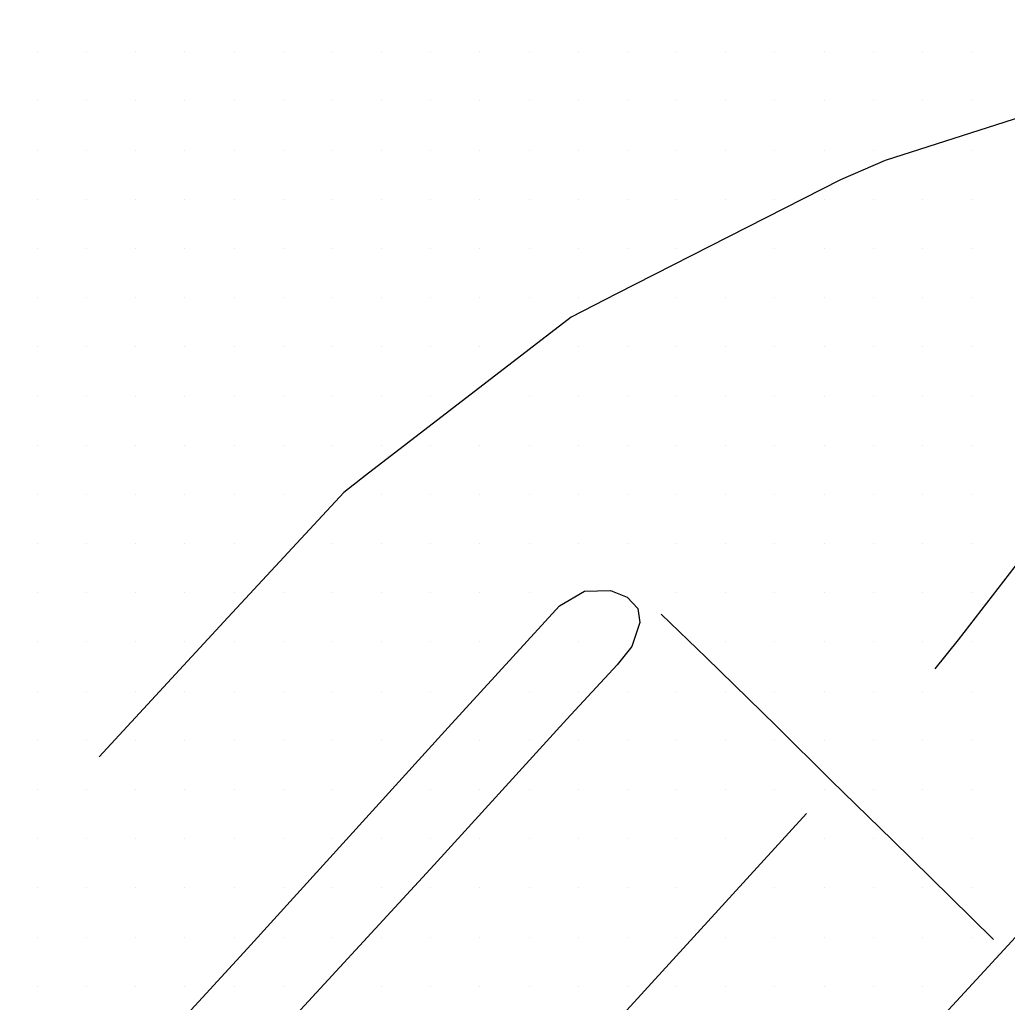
# Model space of a CAD drawing. Extents: x 1762120 to 1766775, y 709485 to 712965.
# Drawn here: x 1766140.4 to 1766190.6, y 709982.9 to 710032.9 of the extents above; entities that cross this region are included whole.
import ezdxf

# ---------------------------------------------------------------- set-up
doc = ezdxf.new("R2010")
doc.units = 0
doc.layers.add('Exist DTM Scan Elevation Point', color=7, linetype='Continuous')
doc.layers.add('Exist Roads EOT', color=7, linetype='Continuous')

msp = doc.modelspace()

# ---------------------------------------------------------------- linework, layer by layer
at = {"layer": 'Exist DTM Scan Elevation Point'}
for p, q in [((1766141.25, 710031.25), (1766141.25, 710031.25)), ((1766143.75, 710031.25), (1766143.75, 710031.25)), ((1766146.25, 710031.25), (1766146.25, 710031.25)), ((1766148.75, 710031.25), (1766148.75, 710031.25)), ((1766151.25, 710031.25), (1766151.25, 710031.25)), ((1766153.75, 710031.25), (1766153.75, 710031.25)), ((1766156.25, 710031.25), (1766156.25, 710031.25)), ((1766158.75, 710031.25), (1766158.75, 710031.25)), ((1766161.25, 710031.25), (1766161.25, 710031.25)), ((1766163.75, 710031.25), (1766163.75, 710031.25)), ((1766166.25, 710031.25), (1766166.25, 710031.25)), ((1766168.75, 710031.25), (1766168.75, 710031.25)), ((1766171.25, 710031.25), (1766171.25, 710031.25)), ((1766173.75, 710031.25), (1766173.75, 710031.25)), ((1766176.25, 710031.25), (1766176.25, 710031.25)), ((1766178.75, 710031.25), (1766178.75, 710031.25)), ((1766181.25, 710031.25), (1766181.25, 710031.25)), ((1766183.75, 710031.25), (1766183.75, 710031.25)), ((1766186.25, 710031.25), (1766186.25, 710031.25)), ((1766188.75, 710031.25), (1766188.75, 710031.25)), ((1766141.25, 710028.75), (1766141.25, 710028.75)), ((1766143.75, 710028.75), (1766143.75, 710028.75)), ((1766146.25, 710028.75), (1766146.25, 710028.75)), ((1766148.75, 710028.75), (1766148.75, 710028.75)), ((1766151.25, 710028.75), (1766151.25, 710028.75)), ((1766153.75, 710028.75), (1766153.75, 710028.75)), ((1766156.25, 710028.75), (1766156.25, 710028.75)), ((1766158.75, 710028.75), (1766158.75, 710028.75)), ((1766161.25, 710028.75), (1766161.25, 710028.75)), ((1766163.75, 710028.75), (1766163.75, 710028.75)), ((1766166.25, 710028.75), (1766166.25, 710028.75)), ((1766168.75, 710028.75), (1766168.75, 710028.75)), ((1766171.25, 710028.75), (1766171.25, 710028.75)), ((1766173.75, 710028.75), (1766173.75, 710028.75)), ((1766176.25, 710028.75), (1766176.25, 710028.75)), ((1766178.75, 710028.75), (1766178.75, 710028.75)), ((1766181.25, 710028.75), (1766181.25, 710028.75)), ((1766183.75, 710028.75), (1766183.75, 710028.75)), ((1766186.25, 710028.75), (1766186.25, 710028.75)), ((1766188.75, 710028.75), (1766188.75, 710028.75)), ((1766141.25, 710026.25), (1766141.25, 710026.25)), ((1766143.75, 710026.25), (1766143.75, 710026.25)), ((1766146.25, 710026.25), (1766146.25, 710026.25)), ((1766148.75, 710026.25), (1766148.75, 710026.25)), ((1766151.25, 710026.25), (1766151.25, 710026.25)), ((1766153.75, 710026.25), (1766153.75, 710026.25)), ((1766156.25, 710026.25), (1766156.25, 710026.25)), ((1766158.75, 710026.25), (1766158.75, 710026.25)), ((1766161.25, 710026.25), (1766161.25, 710026.25)), ((1766163.75, 710026.25), (1766163.75, 710026.25)), ((1766166.25, 710026.25), (1766166.25, 710026.25)), ((1766168.75, 710026.25), (1766168.75, 710026.25)), ((1766171.25, 710026.25), (1766171.25, 710026.25)), ((1766173.75, 710026.25), (1766173.75, 710026.25)), ((1766176.25, 710026.25), (1766176.25, 710026.25)), ((1766178.75, 710026.25), (1766178.75, 710026.25)), ((1766181.25, 710026.25), (1766181.25, 710026.25)), ((1766183.75, 710026.25), (1766183.75, 710026.25)), ((1766188.75, 710026.25), (1766188.75, 710026.25)), ((1766141.25, 710023.75), (1766141.25, 710023.75)), ((1766143.75, 710023.75), (1766143.75, 710023.75)), ((1766146.25, 710023.75), (1766146.25, 710023.75)), ((1766148.75, 710023.75), (1766148.75, 710023.75)), ((1766151.25, 710023.75), (1766151.25, 710023.75)), ((1766153.75, 710023.75), (1766153.75, 710023.75)), ((1766156.25, 710023.75), (1766156.25, 710023.75)), ((1766158.75, 710023.75), (1766158.75, 710023.75)), ((1766161.25, 710023.75), (1766161.25, 710023.75)), ((1766163.75, 710023.75), (1766163.75, 710023.75)), ((1766166.25, 710023.75), (1766166.25, 710023.75)), ((1766168.75, 710023.75), (1766168.75, 710023.75)), ((1766171.25, 710023.75), (1766171.25, 710023.75)), ((1766173.75, 710023.75), (1766173.75, 710023.75)), ((1766176.25, 710023.75), (1766176.25, 710023.75)), ((1766178.75, 710023.75), (1766178.75, 710023.75)), ((1766181.25, 710023.75), (1766181.25, 710023.75)), ((1766183.75, 710023.75), (1766183.75, 710023.75)), ((1766186.25, 710023.75), (1766186.25, 710023.75)), ((1766188.75, 710023.75), (1766188.75, 710023.75)), ((1766141.25, 710021.25), (1766141.25, 710021.25)), ((1766143.75, 710021.25), (1766143.75, 710021.25)), ((1766146.25, 710021.25), (1766146.25, 710021.25)), ((1766148.75, 710021.25), (1766148.75, 710021.25)), ((1766151.25, 710021.25), (1766151.25, 710021.25)), ((1766153.75, 710021.25), (1766153.75, 710021.25)), ((1766156.25, 710021.25), (1766156.25, 710021.25)), ((1766158.75, 710021.25), (1766158.75, 710021.25)), ((1766161.25, 710021.25), (1766161.25, 710021.25)), ((1766163.75, 710021.25), (1766163.75, 710021.25)), ((1766166.25, 710021.25), (1766166.25, 710021.25)), ((1766168.75, 710021.25), (1766168.75, 710021.25)), ((1766171.25, 710021.25), (1766171.25, 710021.25)), ((1766173.75, 710021.25), (1766173.75, 710021.25)), ((1766178.75, 710021.25), (1766178.75, 710021.25)), ((1766181.25, 710021.25), (1766181.25, 710021.25)), ((1766183.75, 710021.25), (1766183.75, 710021.25)), ((1766186.25, 710021.25), (1766186.25, 710021.25)), ((1766188.75, 710021.25), (1766188.75, 710021.25)), ((1766141.25, 710018.75), (1766141.25, 710018.75)), ((1766143.75, 710018.75), (1766143.75, 710018.75)), ((1766146.25, 710018.75), (1766146.25, 710018.75)), ((1766148.75, 710018.75), (1766148.75, 710018.75)), ((1766151.25, 710018.75), (1766151.25, 710018.75)), ((1766153.75, 710018.75), (1766153.75, 710018.75)), ((1766156.25, 710018.75), (1766156.25, 710018.75)), ((1766158.75, 710018.75), (1766158.75, 710018.75)), ((1766161.25, 710018.75), (1766161.25, 710018.75)), ((1766163.75, 710018.75), (1766163.75, 710018.75)), ((1766166.25, 710018.75), (1766166.25, 710018.75)), ((1766168.75, 710018.75), (1766168.75, 710018.75)), ((1766173.75, 710018.75), (1766173.75, 710018.75)), ((1766176.25, 710018.75), (1766176.25, 710018.75)), ((1766178.75, 710018.75), (1766178.75, 710018.75)), ((1766181.25, 710018.75), (1766181.25, 710018.75)), ((1766183.75, 710018.75), (1766183.75, 710018.75)), ((1766186.25, 710018.75), (1766186.25, 710018.75)), ((1766188.75, 710018.75), (1766188.75, 710018.75)), ((1766141.25, 710016.25), (1766141.25, 710016.25)), ((1766143.75, 710016.25), (1766143.75, 710016.25)), ((1766146.25, 710016.25), (1766146.25, 710016.25)), ((1766148.75, 710016.25), (1766148.75, 710016.25)), ((1766151.25, 710016.25), (1766151.25, 710016.25)), ((1766153.75, 710016.25), (1766153.75, 710016.25)), ((1766156.25, 710016.25), (1766156.25, 710016.25)), ((1766158.75, 710016.25), (1766158.75, 710016.25)), ((1766161.25, 710016.25), (1766161.25, 710016.25)), ((1766163.75, 710016.25), (1766163.75, 710016.25)), ((1766168.75, 710016.25), (1766168.75, 710016.25)), ((1766171.25, 710016.25), (1766171.25, 710016.25)), ((1766173.75, 710016.25), (1766173.75, 710016.25)), ((1766176.25, 710016.25), (1766176.25, 710016.25)), ((1766178.75, 710016.25), (1766178.75, 710016.25)), ((1766181.25, 710016.25), (1766181.25, 710016.25)), ((1766183.75, 710016.25), (1766183.75, 710016.25)), ((1766186.25, 710016.25), (1766186.25, 710016.25)), ((1766188.75, 710016.25), (1766188.75, 710016.25)), ((1766141.25, 710013.75), (1766141.25, 710013.75)), ((1766143.75, 710013.75), (1766143.75, 710013.75)), ((1766146.25, 710013.75), (1766146.25, 710013.75)), ((1766148.75, 710013.75), (1766148.75, 710013.75)), ((1766151.25, 710013.75), (1766151.25, 710013.75)), ((1766153.75, 710013.75), (1766153.75, 710013.75)), ((1766156.25, 710013.75), (1766156.25, 710013.75)), ((1766158.75, 710013.75), (1766158.75, 710013.75)), ((1766161.25, 710013.75), (1766161.25, 710013.75)), ((1766166.25, 710013.75), (1766166.25, 710013.75)), ((1766168.75, 710013.75), (1766168.75, 710013.75)), ((1766171.25, 710013.75), (1766171.25, 710013.75)), ((1766173.75, 710013.75), (1766173.75, 710013.75)), ((1766176.25, 710013.75), (1766176.25, 710013.75)), ((1766178.75, 710013.75), (1766178.75, 710013.75)), ((1766181.25, 710013.75), (1766181.25, 710013.75)), ((1766183.75, 710013.75), (1766183.75, 710013.75)), ((1766186.25, 710013.75), (1766186.25, 710013.75)), ((1766188.75, 710013.75), (1766188.75, 710013.75)), ((1766141.25, 710011.25), (1766141.25, 710011.25)), ((1766143.75, 710011.25), (1766143.75, 710011.25)), ((1766146.25, 710011.25), (1766146.25, 710011.25)), ((1766148.75, 710011.25), (1766148.75, 710011.25)), ((1766151.25, 710011.25), (1766151.25, 710011.25)), ((1766153.75, 710011.25), (1766153.75, 710011.25)), ((1766156.25, 710011.25), (1766156.25, 710011.25)), ((1766158.75, 710011.25), (1766158.75, 710011.25)), ((1766161.25, 710011.25), (1766161.25, 710011.25)), ((1766163.75, 710011.25), (1766163.75, 710011.25)), ((1766166.25, 710011.25), (1766166.25, 710011.25)), ((1766168.75, 710011.25), (1766168.75, 710011.25)), ((1766171.25, 710011.25), (1766171.25, 710011.25)), ((1766173.75, 710011.25), (1766173.75, 710011.25)), ((1766176.25, 710011.25), (1766176.25, 710011.25)), ((1766178.75, 710011.25), (1766178.75, 710011.25)), ((1766181.25, 710011.25), (1766181.25, 710011.25)), ((1766183.75, 710011.25), (1766183.75, 710011.25)), ((1766186.25, 710011.25), (1766186.25, 710011.25)), ((1766188.75, 710011.25), (1766188.75, 710011.25)), ((1766141.25, 710008.75), (1766141.25, 710008.75)), ((1766143.75, 710008.75), (1766143.75, 710008.75)), ((1766146.25, 710008.75), (1766146.25, 710008.75)), ((1766148.75, 710008.75), (1766148.75, 710008.75)), ((1766151.25, 710008.75), (1766151.25, 710008.75)), ((1766153.75, 710008.75), (1766153.75, 710008.75)), ((1766158.75, 710008.75), (1766158.75, 710008.75)), ((1766161.25, 710008.75), (1766161.25, 710008.75)), ((1766163.75, 710008.75), (1766163.75, 710008.75)), ((1766166.25, 710008.75), (1766166.25, 710008.75)), ((1766168.75, 710008.75), (1766168.75, 710008.75)), ((1766171.25, 710008.75), (1766171.25, 710008.75)), ((1766173.75, 710008.75), (1766173.75, 710008.75)), ((1766176.25, 710008.75), (1766176.25, 710008.75)), ((1766178.75, 710008.75), (1766178.75, 710008.75)), ((1766181.25, 710008.75), (1766181.25, 710008.75)), ((1766183.75, 710008.75), (1766183.75, 710008.75)), ((1766186.25, 710008.75), (1766186.25, 710008.75)), ((1766188.75, 710008.75), (1766188.75, 710008.75)), ((1766141.25, 710006.25), (1766141.25, 710006.25)), ((1766143.75, 710006.25), (1766143.75, 710006.25)), ((1766146.25, 710006.25), (1766146.25, 710006.25)), ((1766148.75, 710006.25), (1766148.75, 710006.25)), ((1766151.25, 710006.25), (1766151.25, 710006.25)), ((1766156.25, 710006.25), (1766156.25, 710006.25)), ((1766158.75, 710006.25), (1766158.75, 710006.25)), ((1766161.25, 710006.25), (1766161.25, 710006.25)), ((1766163.75, 710006.25), (1766163.75, 710006.25)), ((1766166.25, 710006.25), (1766166.25, 710006.25)), ((1766168.75, 710006.25), (1766168.75, 710006.25)), ((1766171.25, 710006.25), (1766171.25, 710006.25)), ((1766173.75, 710006.25), (1766173.75, 710006.25)), ((1766176.25, 710006.25), (1766176.25, 710006.25)), ((1766178.75, 710006.25), (1766178.75, 710006.25)), ((1766181.25, 710006.25), (1766181.25, 710006.25)), ((1766183.75, 710006.25), (1766183.75, 710006.25)), ((1766186.25, 710006.25), (1766186.25, 710006.25)), ((1766188.75, 710006.25), (1766188.75, 710006.25)), ((1766141.25, 710003.75), (1766141.25, 710003.75)), ((1766143.75, 710003.75), (1766143.75, 710003.75)), ((1766146.25, 710003.75), (1766146.25, 710003.75)), ((1766148.75, 710003.75), (1766148.75, 710003.75)), ((1766151.25, 710003.75), (1766151.25, 710003.75)), ((1766153.75, 710003.75), (1766153.75, 710003.75)), ((1766156.25, 710003.75), (1766156.25, 710003.75)), ((1766158.75, 710003.75), (1766158.75, 710003.75)), ((1766161.25, 710003.75), (1766161.25, 710003.75)), ((1766163.75, 710003.75), (1766163.75, 710003.75)), ((1766166.25, 710003.75), (1766166.25, 710003.75)), ((1766173.75, 710003.75), (1766173.75, 710003.75)), ((1766176.25, 710003.75), (1766176.25, 710003.75)), ((1766178.75, 710003.75), (1766178.75, 710003.75)), ((1766181.25, 710003.75), (1766181.25, 710003.75)), ((1766183.75, 710003.75), (1766183.75, 710003.75)), ((1766186.25, 710003.75), (1766186.25, 710003.75)), ((1766188.75, 710003.75), (1766188.75, 710003.75)), ((1766141.25, 710001.25), (1766141.25, 710001.25)), ((1766143.75, 710001.25), (1766143.75, 710001.25)), ((1766146.25, 710001.25), (1766146.25, 710001.25)), ((1766148.75, 710001.25), (1766148.75, 710001.25)), ((1766151.25, 710001.25), (1766151.25, 710001.25)), ((1766153.75, 710001.25), (1766153.75, 710001.25)), ((1766156.25, 710001.25), (1766156.25, 710001.25)), ((1766158.75, 710001.25), (1766158.75, 710001.25)), ((1766161.25, 710001.25), (1766161.25, 710001.25)), ((1766163.75, 710001.25), (1766163.75, 710001.25)), ((1766168.75, 710001.25), (1766168.75, 710001.25)), ((1766176.25, 710001.25), (1766176.25, 710001.25)), ((1766178.75, 710001.25), (1766178.75, 710001.25)), ((1766181.25, 710001.25), (1766181.25, 710001.25)), ((1766183.75, 710001.25), (1766183.75, 710001.25)), ((1766186.25, 710001.25), (1766186.25, 710001.25)), ((1766188.75, 710001.25), (1766188.75, 710001.25)), ((1766141.25, 709998.75), (1766141.25, 709998.75)), ((1766143.75, 709998.75), (1766143.75, 709998.75)), ((1766146.25, 709998.75), (1766146.25, 709998.75)), ((1766148.75, 709998.75), (1766148.75, 709998.75)), ((1766151.25, 709998.75), (1766151.25, 709998.75)), ((1766153.75, 709998.75), (1766153.75, 709998.75)), ((1766156.25, 709998.75), (1766156.25, 709998.75)), ((1766158.75, 709998.75), (1766158.75, 709998.75)), ((1766161.25, 709998.75), (1766161.25, 709998.75)), ((1766166.25, 709998.75), (1766166.25, 709998.75)), ((1766168.75, 709998.75), (1766168.75, 709998.75)), ((1766171.25, 709998.75), (1766171.25, 709998.75)), ((1766173.75, 709998.75), (1766173.75, 709998.75)), ((1766176.25, 709998.75), (1766176.25, 709998.75)), ((1766178.75, 709998.75), (1766178.75, 709998.75)), ((1766181.25, 709998.75), (1766181.25, 709998.75)), ((1766183.75, 709998.75), (1766183.75, 709998.75)), ((1766186.25, 709998.75), (1766186.25, 709998.75)), ((1766188.75, 709998.75), (1766188.75, 709998.75)), ((1766141.25, 709996.25), (1766141.25, 709996.25)), ((1766143.75, 709996.25), (1766143.75, 709996.25)), ((1766146.25, 709996.25), (1766146.25, 709996.25)), ((1766148.75, 709996.25), (1766148.75, 709996.25)), ((1766151.25, 709996.25), (1766151.25, 709996.25)), ((1766153.75, 709996.25), (1766153.75, 709996.25)), ((1766156.25, 709996.25), (1766156.25, 709996.25)), ((1766158.75, 709996.25), (1766158.75, 709996.25)), ((1766163.75, 709996.25), (1766163.75, 709996.25)), ((1766166.25, 709996.25), (1766166.25, 709996.25)), ((1766168.75, 709996.25), (1766168.75, 709996.25)), ((1766171.25, 709996.25), (1766171.25, 709996.25)), ((1766173.75, 709996.25), (1766173.75, 709996.25)), ((1766176.25, 709996.25), (1766176.25, 709996.25)), ((1766178.75, 709996.25), (1766178.75, 709996.25)), ((1766181.25, 709996.25), (1766181.25, 709996.25)), ((1766183.75, 709996.25), (1766183.75, 709996.25)), ((1766186.25, 709996.25), (1766186.25, 709996.25)), ((1766188.75, 709996.25), (1766188.75, 709996.25)), ((1766141.25, 709993.75), (1766141.25, 709993.75)), ((1766143.75, 709993.75), (1766143.75, 709993.75)), ((1766146.25, 709993.75), (1766146.25, 709993.75)), ((1766148.75, 709993.75), (1766148.75, 709993.75)), ((1766151.25, 709993.75), (1766151.25, 709993.75)), ((1766153.75, 709993.75), (1766153.75, 709993.75)), ((1766156.25, 709993.75), (1766156.25, 709993.75)), ((1766161.25, 709993.75), (1766161.25, 709993.75)), ((1766163.75, 709993.75), (1766163.75, 709993.75)), ((1766166.25, 709993.75), (1766166.25, 709993.75)), ((1766168.75, 709993.75), (1766168.75, 709993.75)), ((1766171.25, 709993.75), (1766171.25, 709993.75)), ((1766173.75, 709993.75), (1766173.75, 709993.75)), ((1766176.25, 709993.75), (1766176.25, 709993.75)), ((1766178.75, 709993.75), (1766178.75, 709993.75)), ((1766181.25, 709993.75), (1766181.25, 709993.75)), ((1766183.75, 709993.75), (1766183.75, 709993.75)), ((1766186.25, 709993.75), (1766186.25, 709993.75)), ((1766188.75, 709993.75), (1766188.75, 709993.75)), ((1766141.25, 709991.25), (1766141.25, 709991.25)), ((1766143.75, 709991.25), (1766143.75, 709991.25)), ((1766146.25, 709991.25), (1766146.25, 709991.25)), ((1766148.75, 709991.25), (1766148.75, 709991.25)), ((1766151.25, 709991.25), (1766151.25, 709991.25)), ((1766153.75, 709991.25), (1766153.75, 709991.25)), ((1766156.25, 709991.25), (1766156.25, 709991.25)), ((1766158.75, 709991.25), (1766158.75, 709991.25)), ((1766161.25, 709991.25), (1766161.25, 709991.25)), ((1766163.75, 709991.25), (1766163.75, 709991.25)), ((1766166.25, 709991.25), (1766166.25, 709991.25)), ((1766168.75, 709991.25), (1766168.75, 709991.25)), ((1766171.25, 709991.25), (1766171.25, 709991.25)), ((1766173.75, 709991.25), (1766173.75, 709991.25)), ((1766176.25, 709991.25), (1766176.25, 709991.25)), ((1766181.25, 709991.25), (1766181.25, 709991.25)), ((1766183.75, 709991.25), (1766183.75, 709991.25)), ((1766186.25, 709991.25), (1766186.25, 709991.25)), ((1766188.75, 709991.25), (1766188.75, 709991.25)), ((1766141.25, 709988.75), (1766141.25, 709988.75)), ((1766143.75, 709988.75), (1766143.75, 709988.75)), ((1766146.25, 709988.75), (1766146.25, 709988.75)), ((1766148.75, 709988.75), (1766148.75, 709988.75)), ((1766151.25, 709988.75), (1766151.25, 709988.75)), ((1766153.75, 709988.75), (1766153.75, 709988.75)), ((1766156.25, 709988.75), (1766156.25, 709988.75)), ((1766158.75, 709988.75), (1766158.75, 709988.75)), ((1766161.25, 709988.75), (1766161.25, 709988.75)), ((1766163.75, 709988.75), (1766163.75, 709988.75)), ((1766166.25, 709988.75), (1766166.25, 709988.75)), ((1766168.75, 709988.75), (1766168.75, 709988.75)), ((1766171.25, 709988.75), (1766171.25, 709988.75)), ((1766173.75, 709988.75), (1766173.75, 709988.75)), ((1766178.75, 709988.75), (1766178.75, 709988.75)), ((1766181.25, 709988.75), (1766181.25, 709988.75)), ((1766183.75, 709988.75), (1766183.75, 709988.75)), ((1766186.25, 709988.75), (1766186.25, 709988.75)), ((1766188.75, 709988.75), (1766188.75, 709988.75)), ((1766141.25, 709986.25), (1766141.25, 709986.25)), ((1766143.75, 709986.25), (1766143.75, 709986.25)), ((1766146.25, 709986.25), (1766146.25, 709986.25)), ((1766148.75, 709986.25), (1766148.75, 709986.25)), ((1766151.25, 709986.25), (1766151.25, 709986.25)), ((1766153.75, 709986.25), (1766153.75, 709986.25)), ((1766156.25, 709986.25), (1766156.25, 709986.25)), ((1766158.75, 709986.25), (1766158.75, 709986.25)), ((1766161.25, 709986.25), (1766161.25, 709986.25)), ((1766163.75, 709986.25), (1766163.75, 709986.25)), ((1766166.25, 709986.25), (1766166.25, 709986.25)), ((1766168.75, 709986.25), (1766168.75, 709986.25)), ((1766171.25, 709986.25), (1766171.25, 709986.25)), ((1766173.75, 709986.25), (1766173.75, 709986.25)), ((1766176.25, 709986.25), (1766176.25, 709986.25)), ((1766178.75, 709986.251), (1766178.75, 709986.251)), ((1766181.25, 709986.25), (1766181.25, 709986.25)), ((1766183.75, 709986.25), (1766183.75, 709986.25)), ((1766186.25, 709986.25), (1766186.25, 709986.25)), ((1766188.75, 709986.25), (1766188.75, 709986.25)), ((1766141.25, 709983.75), (1766141.25, 709983.75)), ((1766143.75, 709983.75), (1766143.75, 709983.75)), ((1766146.25, 709983.75), (1766146.25, 709983.75)), ((1766148.75, 709983.75), (1766148.75, 709983.75)), ((1766151.25, 709983.75), (1766151.25, 709983.75)), ((1766153.75, 709983.75), (1766153.75, 709983.75)), ((1766158.75, 709983.75), (1766158.75, 709983.75)), ((1766161.25, 709983.75), (1766161.25, 709983.75)), ((1766163.75, 709983.75), (1766163.75, 709983.75)), ((1766166.25, 709983.75), (1766166.25, 709983.75)), ((1766168.75, 709983.75), (1766168.75, 709983.75)), ((1766171.25, 709983.75), (1766171.25, 709983.75)), ((1766173.75, 709983.75), (1766173.75, 709983.75)), ((1766176.25, 709983.75), (1766176.25, 709983.75)), ((1766178.75, 709983.75), (1766178.75, 709983.75)), ((1766181.25, 709983.75), (1766181.25, 709983.75)), ((1766183.75, 709983.75), (1766183.75, 709983.75)), ((1766186.25, 709983.75), (1766186.25, 709983.75))]:
    msp.add_line(p, q, dxfattribs=at)
at = {"layer": 'Exist Roads EOT'}
for points in [[(1766186.897, 709999.877), (1766188.076, 710001.351), (1766196.149, 710011.795), (1766197.37, 710013.48), (1766203.377, 710024.894), (1766204.063, 710026.411), (1766208.002, 710039.104), (1766208.384, 710041.169), (1766209.475, 710053.799), (1766209.211, 710056.17), (1766206.439, 710068.46), (1766205.717, 710070.662), (1766199.423, 710081.504), (1766198.148, 710083.538), (1766189.293, 710093.131), (1766187.862, 710094.515), (1766177.313, 710102.277), (1766175.834, 710103.349), (1766164.973, 710110.536), (1766163.06, 710111.715), (1766149.85, 710119.614), (1766141.28, 710124.576), (1766116.924, 710138.167)], [(1766205.534, 710031.154), (1766198.536, 710030.004), (1766196.515, 710029.619), (1766184.36, 710025.718), (1766182.074, 710024.743), (1766170.693, 710018.948), (1766168.395, 710017.757), (1766157.926, 710009.706), (1766156.831, 710008.852), (1766150.733, 710002.279), (1766144.396, 709995.412)], [(1766108.539, 709938.502), (1766125.926, 709957.422), (1766142.957, 709975.905), (1766151.928, 709985.679), (1766162.143, 709996.905), (1766167.797, 710003.089), (1766169.072, 710003.835), (1766170.384, 710003.871), (1766171.238, 710003.534), (1766171.779, 710002.956), (1766171.875, 710002.234), (1766171.472, 710001.022), (1766170.721, 710000.084), (1766168.163, 709997.32), (1766161.417, 709989.928), (1766152.833, 709980.603), (1766146.37, 709973.624), (1766138.562, 709965.058), (1766123.1, 709948.275), (1766112.825, 709937.138)], [(1766172.972, 710002.656), (1766175.248, 710000.464), (1766178.812, 709996.986), (1766181.608, 709994.212), (1766184.728, 709991.17), (1766187.666, 709988.277), (1766189.868, 709986.138)], [(1766202.193, 709998.391), (1766192.391, 709987.778), (1766169.166, 709962.594), (1766148.046, 709939.631), (1766134.448, 709925.027)], [(1766180.354, 709992.535), (1766162.624, 709973.13), (1766138.233, 709946.474), (1766123.845, 709931.126)]]:
    msp.add_lwpolyline(points, dxfattribs=at)

doc.saveas('drawing.dxf')
